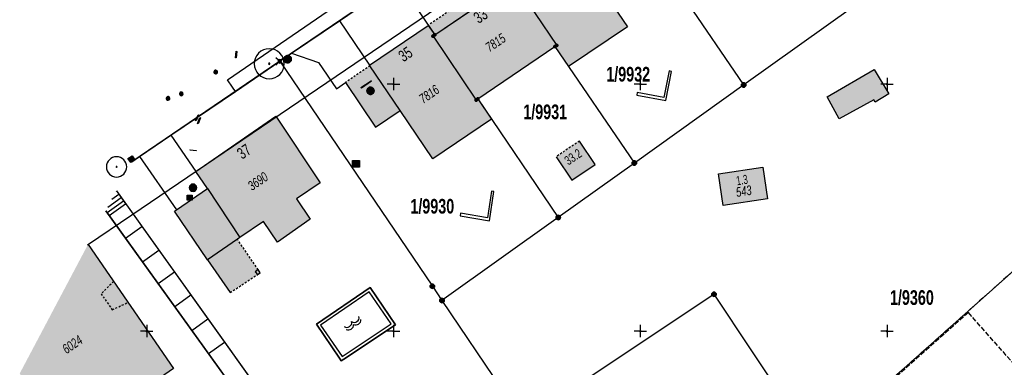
# Model space of a CAD drawing. Header units: metres. Extents: x 2695560 to 2696939, y 1260491 to 1262050.
# Tile 792 of 1005: x 2695813 to 2695913, y 1261446 to 1261481. Entities that reach past the tile are written whole.
import ezdxf

# ---------------------------------------------------------------- set-up
doc = ezdxf.new("R2010")
doc.units = ezdxf.units.M
for name, pattern in [('AUSGEZOGEN', [0]), ('STRICHLINIE_S4', [0.66, 0.5, -0.16]), ('VERDECKT2_S2', [0.36, 0.2, -0.16])]:
    doc.linetypes.add(name, pattern=pattern)
for name, color, linetype in [('XR$1$AV_Flächen (EO)', 7, 'AUSGEZOGEN'), ('XR$1$AV_Gebäudeflächen (BB)', 7, 'AUSGEZOGEN'), ('XR$1$AV_Gebäudeflächen (EO)', 7, 'AUSGEZOGEN'), ('XR$1$AV_Grenzpunkte', 7, 'AUSGEZOGEN'), ('XR$1$AV_Grundstück-Nr.', 7, 'AUSGEZOGEN'), ('XR$1$AV_Haus-Nr.', 7, 'AUSGEZOGEN'), ('XR$1$AV_Koordinatennetzpunkte', 7, 'AUSGEZOGEN'), ('XR$1$AV_Linien (BB)', 7, 'AUSGEZOGEN'), ('XR$1$AV_Linien (EO)', 7, 'AUSGEZOGEN'), ('XR$1$AV_Proj. Gebäude', 7, 'AUSGEZOGEN'), ('XR$1$AV_Selbst. und dauerne Rechte', 7, 'AUSGEZOGEN'), ('XR$1$AV_Symbole (BB)', 7, 'AUSGEZOGEN'), ('XR$1$AV_Versicherung-Nr.', 7, 'AUSGEZOGEN'), ('XR$1$AW_LK_Schachtdeckel', 24, 'AUSGEZOGEN'), ('XR$1$AW_LK_Zwischenpunkt', 24, 'AUSGEZOGEN'), ('XR$1$GA_LK_Absperrarmatur', 32, 'AUSGEZOGEN'), ('XR$1$GR_Baum', 94, 'AUSGEZOGEN'), ('XR$1$Liegenschaftsgrenzen', 7, 'AUSGEZOGEN'), ('XR$1$PFAV', 255, 'AUSGEZOGEN'), ('XR$1$PFAW', 255, 'AUSGEZOGEN'), ('XR$1$PFGA', 255, 'AUSGEZOGEN'), ('XR$1$PFWA', 255, 'AUSGEZOGEN'), ('XR$1$PFWFM', 255, 'AUSGEZOGEN'), ('XR$1$RP_Abstandslinie', 7, 'AUSGEZOGEN'), ('XR$1$TV_LK_KNOTEN', 92, 'AUSGEZOGEN'), ('XR$1$WA_LK_Absperrarmatur', 171, 'AUSGEZOGEN'), ('XR$1$WA_LK_Hydrant', 171, 'AUSGEZOGEN'), ('XR$1$WA_LK_Rohrleitungsteil', 171, 'AUSGEZOGEN')]:
    doc.layers.add(name, color=color, linetype=linetype)
doc.styles.add('ARIAL', font='arial.ttf')

# ---------------------------------------------------------------- blocks, each defined once
blk = doc.blocks.new('COMPLEXOBJECT_87')
at = {"layer": 'XR$1$AV_Linien (BB)', "color": 7, "linetype": 'AUSGEZOGEN', "transparency": 33554687}
blk.add_lwpolyline([(5833.979, 11474.265), (5833.675, 11474.71), (5833.189, 11475.422), (5891.356, 11515.318)], dxfattribs=at)
blk = doc.blocks.new('COMPLEXOBJECT_1158')
at = {"layer": 'XR$1$AV_Selbst. und dauerne Rechte', "color": 255, "linetype": 'AUSGEZOGEN', "transparency": 33554687}
blk.add_lwpolyline([(6016.701, 11433.606), (5975.806, 11479.627), (5954.947, 11461.091), (5938.808, 11479.253), (5892.763, 11438.254)], dxfattribs=at)
blk = doc.blocks.new('COMPLEXOBJECT_1159')
at = {"layer": 'XR$1$AV_Selbst. und dauerne Rechte', "color": 7, "linetype": 'STRICHLINIE_S4', "transparency": 33554687}
blk.add_lwpolyline([(6016.701, 11433.606), (5975.806, 11479.627), (5954.947, 11461.091), (5938.808, 11479.253), (5892.763, 11438.254)], dxfattribs=at)
blk = doc.blocks.new('BAV2039')
at = {"color": 7, "transparency": 33554687}
for centre, radius, start, end in [((-0.225, 0.24375), 0.24375, 202.619865, 337.380135), ((0.225, 0.24375), 0.24375, 202.619865, 337.380135), ((-0.225, 0.115), 0.265, 211.890792, 328.109208), ((0.225, 0.115), 0.265, 211.890792, 328.109208)]:
    blk.add_arc(centre, radius, start, end, dxfattribs=at)
blk = doc.blocks.new('BAV15')
at = {"layer": 'XR$1$PFAV', "transparency": 33554687}
blk.add_hatch(color=7, dxfattribs=at).paths.add_polyline_path([(0.5, 0), (0.49, 0.1), (0.46, 0.2), (0.41, 0.29), (0.34, 0.36), (0.26, 0.42), (0.17, 0.47), (0.08, 0.49), (-0.03, 0.5), (-0.13, 0.48), (-0.22, 0.45), (-0.31, 0.4), (-0.38, 0.33), (-0.44, 0.24), (-0.48, 0.15), (-0.5, 0.05), (-0.5, -0.05), (-0.48, -0.15), (-0.44, -0.24), (-0.38, -0.33), (-0.31, -0.4), (-0.22, -0.45), (-0.13, -0.48), (-0.03, -0.5), (0.08, -0.49), (0.17, -0.47), (0.26, -0.42), (0.34, -0.36), (0.41, -0.29), (0.46, -0.2), (0.49, -0.1)])
at = {"color": 7, "transparency": 33554687}
for start, end in [(90, 270), (270, 90)]:
    blk.add_arc((0, 0), 0.5, start, end, dxfattribs=at)
at = {"layer": 'XR$1$PFAV', "transparency": 33554687}
blk.add_circle((0, 0), 0.5, dxfattribs=at)
blk = doc.blocks.new('BWAV19')
at = {"layer": 'XR$1$PFAV', "transparency": 33554687}
blk.add_hatch(color=7, dxfattribs=at).paths.add_polyline_path([(0, 0.24), (-0.02, 0.24), (-0.05, 0.24), (-0.07, 0.23), (-0.09, 0.22), (-0.12, 0.21), (-0.14, 0.2), (-0.16, 0.18), (-0.17, 0.17), (-0.19, 0.15), (-0.2, 0.13), (-0.22, 0.11), (-0.23, 0.08), (-0.23, 0.06), (-0.24, 0.04), (-0.24, 0.01), (-0.24, -0.01), (-0.24, -0.04), (-0.23, -0.06), (-0.23, -0.08), (-0.22, -0.11), (-0.2, -0.13), (-0.19, -0.15), (-0.17, -0.17), (-0.16, -0.18), (-0.14, -0.2), (-0.12, -0.21), (-0.09, -0.22), (-0.07, -0.23), (-0.05, -0.24), (-0.02, -0.24), (0, -0.24), (0.02, -0.24), (0.05, -0.24), (0.07, -0.23), (0.09, -0.22), (0.12, -0.21), (0.14, -0.2), (0.16, -0.18), (0.17, -0.17), (0.19, -0.15), (0.2, -0.13), (0.22, -0.11), (0.23, -0.08), (0.23, -0.06), (0.24, -0.04), (0.24, -0.01), (0.24, 0.01), (0.24, 0.04), (0.23, 0.06), (0.23, 0.08), (0.22, 0.11), (0.2, 0.13), (0.19, 0.15), (0.17, 0.17), (0.16, 0.18), (0.14, 0.2), (0.12, 0.21), (0.09, 0.22), (0.07, 0.23), (0.05, 0.24), (0.02, 0.24)])
at = {"color": 7, "transparency": 33554687}
for p, q in [((-0.5, 0.5), (-0.17, 0.17)), ((0.17, 0.17), (0.5, 0.5)), ((-0.5, -0.5), (-0.17, -0.17)), ((0.17, -0.17), (0.5, -0.5))]:
    blk.add_line(p, q, dxfattribs=at)
for start, end in [(90, 270), (270, 90)]:
    blk.add_arc((0, 0), 0.24, start, end, dxfattribs=at)
blk = doc.blocks.new('BWAV20')
at = {"true_color": 0x000000, "transparency": 33554687}
blk.add_hatch(color=18, dxfattribs=at).paths.add_polyline_path([(0.17, 0), (0.16, 0.03), (0.15, 0.07), (0.14, 0.1), (0.11, 0.12), (0.09, 0.14), (0.06, 0.16), (0.03, 0.16), (-0.01, 0.17), (-0.04, 0.16), (-0.07, 0.15), (-0.1, 0.13), (-0.13, 0.11), (-0.15, 0.08), (-0.16, 0.05), (-0.17, 0.02), (-0.17, -0.02), (-0.16, -0.05), (-0.15, -0.08), (-0.13, -0.11), (-0.1, -0.13), (-0.07, -0.15), (-0.04, -0.16), (-0.01, -0.17), (0.03, -0.16), (0.06, -0.16), (0.09, -0.14), (0.11, -0.12), (0.14, -0.1), (0.15, -0.07), (0.16, -0.03)])
at = {"layer": 'XR$1$PFAV', "transparency": 33554687}
blk.add_hatch(color=7, dxfattribs=at).paths.add_polyline_path([(0.5, 0), (0.49, 0.1), (0.46, 0.2), (0.41, 0.29), (0.34, 0.36), (0.26, 0.42), (0.17, 0.47), (0.08, 0.49), (-0.03, 0.5), (-0.13, 0.48), (-0.22, 0.45), (-0.31, 0.4), (-0.38, 0.33), (-0.44, 0.24), (-0.48, 0.15), (-0.5, 0.05), (-0.5, -0.05), (-0.48, -0.15), (-0.44, -0.24), (-0.38, -0.33), (-0.31, -0.4), (-0.22, -0.45), (-0.13, -0.48), (-0.03, -0.5), (0.08, -0.49), (0.17, -0.47), (0.26, -0.42), (0.34, -0.36), (0.41, -0.29), (0.46, -0.2), (0.49, -0.1)])
blk = doc.blocks.new('BAV2041')
at = {"color": 7, "transparency": 33554687}
for p, q in [((-0.05, 0), (-0.5, 0)), ((0, 0.5), (0, 0.05)), ((0.05, 0), (0.5, 0)), ((0, -0.05), (0, -0.5))]:
    blk.add_line(p, q, dxfattribs=at)
blk.add_circle((0, 0), 0.05, dxfattribs=at)
for start, end in [(90, 270), (270, 90)]:
    blk.add_arc((0, 0), 0.05, start, end, dxfattribs=at)
blk = doc.blocks.new('COMPLEXOBJECT_1455')
at = {"layer": 'XR$1$RP_Abstandslinie', "color": 7, "linetype": 'AUSGEZOGEN', "transparency": 33554687}
blk.add_lwpolyline([(5887.89, 11505.42), (5855.44, 11483.41), (5823.49, 11461.74), (5819.012, 11458.703)], dxfattribs=at)
blk = doc.blocks.new('WBGR1')
at = {"color": 94, "transparency": 33554687}
for radius, start, end in [(1, 90, 270), (1, 270, 90), (0.05, 90, 270), (0.05, 270, 90)]:
    blk.add_arc((0, 0), radius, start, end, dxfattribs=at)
blk = doc.blocks.new('BAW2092')
at = {"true_color": 0x000000, "transparency": 33554687}
blk.add_hatch(color=18, dxfattribs=at).paths.add_polyline_path([(-0.03, 0.5), (-0.03, -0.5), (0.03, -0.5), (0.03, 0.5)])
at = {"transparency": 33554687}
blk.add_lwpolyline([(-0.03, 0.5), (0.03, 0.5), (0.03, -0.5), (-0.03, -0.5), (-0.03, 0.5)], close=True, dxfattribs=at)
blk = doc.blocks.new('BAW2082')
at = {"layer": 'XR$1$PFAW', "transparency": 33554687}
blk.add_hatch(color=7, dxfattribs=at).paths.add_polyline_path([(0.51, 0), (0.5, 0.1), (0.47, 0.19), (0.42, 0.28), (0.35, 0.36), (0.27, 0.42), (0.18, 0.47), (0.08, 0.49), (-0.02, 0.5), (-0.12, 0.48), (-0.21, 0.45), (-0.3, 0.39), (-0.37, 0.32), (-0.43, 0.24), (-0.47, 0.15), (-0.49, 0.05), (-0.49, -0.05), (-0.47, -0.15), (-0.43, -0.25), (-0.37, -0.33), (-0.3, -0.4), (-0.21, -0.45), (-0.12, -0.49), (-0.02, -0.5), (0.08, -0.5), (0.18, -0.47), (0.27, -0.43), (0.35, -0.37), (0.42, -0.29), (0.47, -0.2), (0.5, -0.1)])
at = {"transparency": 33554687}
for start, end in [(91.1948, 268.8052), (268.8052, 91.1948)]:
    blk.add_arc((0.01, 0), 0.5, start, end, dxfattribs=at)
at = {"layer": 'XR$1$PFAW', "transparency": 33554687}
blk.add_circle((0.01, 0), 0.5, dxfattribs=at)
blk = doc.blocks.new('BAW2089')
at = {"layer": 'XR$1$PFAW', "transparency": 33554687}
blk.add_hatch(color=7, dxfattribs=at).paths.add_polyline_path([(-0.5, 0.5), (-0.5, -0.5), (0.5, -0.5), (0.5, 0.5)])
at = {"transparency": 33554687}
blk.add_lwpolyline([(-0.5, 0.5), (0.5, 0.5), (0.5, -0.5), (-0.5, -0.5), (-0.5, 0.5)], close=True, dxfattribs=at)
at = {"layer": 'XR$1$PFAW', "transparency": 33554687}
blk.add_lwpolyline([(-0.5, 0.5), (0.5, 0.5), (0.5, -0.5), (-0.5, -0.5), (-0.5, 0.5)], close=True, dxfattribs=at)
blk = doc.blocks.new('BAW2090')
at = {"layer": 'XR$1$PFAW', "lineweight": 25, "transparency": 33554687}
blk.add_hatch(color=7, dxfattribs=at).paths.add_polyline_path([(0.5, 0), (0.49, 0.1), (0.46, 0.2), (0.41, 0.29), (0.34, 0.36), (0.26, 0.42), (0.17, 0.47), (0.08, 0.49), (-0.03, 0.5), (-0.13, 0.48), (-0.22, 0.45), (-0.31, 0.4), (-0.38, 0.33), (-0.44, 0.24), (-0.48, 0.15), (-0.5, 0.05), (-0.5, -0.05), (-0.48, -0.15), (-0.44, -0.24), (-0.38, -0.33), (-0.31, -0.4), (-0.22, -0.45), (-0.13, -0.48), (-0.03, -0.5), (0.08, -0.49), (0.17, -0.47), (0.26, -0.42), (0.34, -0.36), (0.41, -0.29), (0.46, -0.2), (0.49, -0.1)])
at = {"lineweight": 25, "transparency": 33554687}
for p, q in [((-0.18, 0.47), (-0.18, -0.47)), ((0.18, 0.47), (0.18, -0.47))]:
    blk.add_line(p, q, dxfattribs=at)
for start, end in [(90, 180), (180, 270), (0, 90), (270, 0)]:
    blk.add_arc((0, 0), 0.5, start, end, dxfattribs=at)
blk = doc.blocks.new('BWA2013')
at = {"true_color": 0x000000, "transparency": 33554687}
blk.add_hatch(color=18, dxfattribs=at).paths.add_polyline_path([(-0.29, -0.41), (0.35, 0.36), (0.29, 0.41), (-0.35, -0.36)])
at = {"transparency": 33554687}
blk.add_lwpolyline([(-0.29, -0.41), (-0.35, -0.36), (0.29, 0.41), (0.35, 0.36), (-0.29, -0.41)], close=True, dxfattribs=at)
blk = doc.blocks.new('BWA2009')
at = {"true_color": 0x000000, "transparency": 33554687}
blk.add_hatch(color=18, dxfattribs=at).paths.add_polyline_path([(0.33, 0), (0.33, 0.07), (0.31, 0.13), (0.27, 0.19), (0.23, 0.24), (0.18, 0.28), (0.12, 0.31), (0.05, 0.33), (-0.02, 0.33), (-0.08, 0.32), (-0.15, 0.3), (-0.2, 0.26), (-0.25, 0.22), (-0.29, 0.16), (-0.32, 0.1), (-0.33, 0.03), (-0.33, -0.03), (-0.32, -0.1), (-0.29, -0.16), (-0.25, -0.22), (-0.2, -0.26), (-0.15, -0.3), (-0.08, -0.32), (-0.02, -0.33), (0.05, -0.33), (0.12, -0.31), (0.18, -0.28), (0.23, -0.24), (0.27, -0.19), (0.31, -0.13), (0.33, -0.07)])
at = {"layer": 'XR$1$PFWA', "transparency": 33554687}
blk.add_hatch(color=7, dxfattribs=at).paths.add_polyline_path([(0.5, 0), (0.49, 0.1), (0.46, 0.2), (0.41, 0.29), (0.34, 0.36), (0.26, 0.42), (0.17, 0.47), (0.08, 0.49), (-0.03, 0.5), (-0.13, 0.48), (-0.22, 0.45), (-0.31, 0.4), (-0.38, 0.33), (-0.44, 0.24), (-0.48, 0.15), (-0.5, 0.05), (-0.5, -0.05), (-0.48, -0.15), (-0.44, -0.24), (-0.38, -0.33), (-0.31, -0.4), (-0.22, -0.45), (-0.13, -0.48), (-0.03, -0.5), (0.08, -0.49), (0.17, -0.47), (0.26, -0.42), (0.34, -0.36), (0.41, -0.29), (0.46, -0.2), (0.49, -0.1)])
at = {"transparency": 33554687}
blk.add_circle((0, 0), 0.333, dxfattribs=at)
for start, end in [(90, 180), (180, 270), (0, 90), (270, 0)]:
    blk.add_arc((0, 0), 0.5, start, end, dxfattribs=at)
at = {"layer": 'XR$1$PFWA', "transparency": 33554687}
blk.add_circle((0, 0), 0.5, dxfattribs=at)
blk = doc.blocks.new('BWA965')
at = {"layer": 'XR$1$PFWA', "transparency": 33554687}
blk.add_hatch(color=7, dxfattribs=at).paths.add_polyline_path([(0, 0.5), (-0.05, 0.5), (-0.1, 0.49), (-0.15, 0.48), (-0.2, 0.46), (-0.24, 0.44), (-0.29, 0.41), (-0.33, 0.38), (-0.36, 0.34), (-0.4, 0.31), (-0.42, 0.26), (-0.45, 0.22), (-0.47, 0.17), (-0.48, 0.13), (-0.49, 0.08), (-0.5, 0.03), (-0.5, -0.03), (-0.49, -0.08), (-0.48, -0.13), (-0.47, -0.17), (-0.45, -0.22), (-0.42, -0.26), (-0.4, -0.31), (-0.36, -0.34), (-0.33, -0.38), (-0.29, -0.41), (-0.24, -0.44), (-0.2, -0.46), (-0.15, -0.48), (-0.1, -0.49), (-0.05, -0.5), (0, -0.5), (0.05, -0.5), (0.1, -0.49), (0.15, -0.48), (0.2, -0.46), (0.24, -0.44), (0.29, -0.41), (0.33, -0.38), (0.36, -0.34), (0.4, -0.31), (0.42, -0.26), (0.45, -0.22), (0.47, -0.17), (0.48, -0.13), (0.49, -0.08), (0.5, -0.03), (0.5, 0.03), (0.49, 0.08), (0.48, 0.13), (0.47, 0.17), (0.45, 0.22), (0.42, 0.26), (0.4, 0.31), (0.36, 0.34), (0.33, 0.38), (0.29, 0.41), (0.24, 0.44), (0.2, 0.46), (0.15, 0.48), (0.1, 0.49), (0.05, 0.5)])
at = {"transparency": 33554687}
blk.add_line((0, 0.5), (0, -0.5), dxfattribs=at)
for start, end in [(90, 270), (270, 90)]:
    blk.add_arc((0, 0), 0.5, start, end, dxfattribs=at)
blk = doc.blocks.new('BGA2012')
at = {"layer": 'XR$1$PFGA', "transparency": 33554687}
blk.add_hatch(color=7, dxfattribs=at).paths.add_polyline_path([(0.35, -0.35), (0.42, -0.28), (0.46, -0.19), (0.49, -0.09), (0.5, 0.01), (0.49, 0.11), (0.45, 0.21), (0.4, 0.3), (0.34, 0.37), (0.25, 0.43), (0.16, 0.47), (0.06, 0.5), (-0.04, 0.5), (-0.14, 0.48), (-0.23, 0.44), (-0.32, 0.39), (-0.39, 0.32), (-0.44, 0.23), (-0.48, 0.14), (-0.5, 0.04), (-0.5, -0.06), (-0.47, -0.16), (-0.43, -0.25), (-0.37, -0.34), (-0.3, -0.4), (-0.21, -0.45), (-0.11, -0.49), (-0.01, -0.5), (0.09, -0.49), (0.19, -0.46), (0.28, -0.42)])
at = {"color": 32, "transparency": 33554687}
blk.add_line((0.35, 0.35), (-0.35, -0.35), dxfattribs=at)
for start, end in [(45, 225), (225, 45)]:
    blk.add_arc((0, 0), 0.5, start, end, dxfattribs=at)
blk = doc.blocks.new('BTV1')
at = {"layer": 'XR$1$PFWFM', "transparency": 33554687}
blk.add_hatch(color=7, dxfattribs=at).paths.add_polyline_path([(-0.5, 0.5), (-0.5, -0.5), (0.5, -0.5), (0.5, 0.5)])
at = {"color": 92, "transparency": 33554687}
for p, q in [((-0.22, 0.32), (-0.22, -0.3)), ((-0.21, -0.05), (0.23, 0.31)), ((-0.16, 0), (0.19, -0.28))]:
    blk.add_line(p, q, dxfattribs=at)
blk.add_polyline3d([(-0.5, 0.5, 0.99), (0.5, 0.5, 0.99), (0.5, -0.5, 0.99), (-0.5, -0.5, 0.99)], close=True, dxfattribs=at)

msp = doc.modelspace()

# ---------------------------------------------------------------- hatches: boundary and pattern name
at = {"transparency": 33554687}
msp.add_hatch(color=7, dxfattribs=at).paths.add_polyline_path([(2695853.139, 1261474.791), (2695853.51, 1261474.245), (2695860.547, 1261479.031), (2695860.176, 1261479.577)])
at = {"layer": 'XR$1$AV_Gebäudeflächen (BB)', "true_color": 0xd2d2d2, "transparency": 33554687}
for points in [[(2695871.348, 1261485.531), (2695868.274, 1261490.057), (2695868.235, 1261490.114), (2695862.304, 1261486.08), (2695862.962, 1261485.113), (2695863.135, 1261485.231), (2695867.504, 1261478.734), (2695867.33, 1261478.616), (2695868.711, 1261476.592), (2695874.677, 1261480.63)], [(2695867.33, 1261478.616), (2695867.504, 1261478.734), (2695863.135, 1261485.231), (2695862.962, 1261485.113), (2695855.147, 1261479.798), (2695854.974, 1261479.68), (2695859.347, 1261473.201), (2695859.521, 1261473.319)], [(2695848.55, 1261476.726), (2695848.589, 1261476.668), (2695851.654, 1261472.137), (2695854.957, 1261467.255), (2695860.907, 1261471.275), (2695859.521, 1261473.319), (2695859.347, 1261473.201), (2695854.974, 1261479.68), (2695855.147, 1261479.798), (2695854.489, 1261480.765)], [(2695896.115, 1261471.315), (2695899.621, 1261473.24), (2695899.776, 1261472.983), (2695901.162, 1261473.819), (2695899.666, 1261476.292), (2695894.913, 1261473.511)], [(2695830.933, 1261465.959), (2695832.114, 1261464.232), (2695828.985, 1261462.092), (2695828.778, 1261461.95), (2695832.141, 1261457.035), (2695835.16, 1261459.101), (2695835.408, 1261459.27), (2695837.784, 1261460.895), (2695839.201, 1261458.823), (2695842.535, 1261461.141), (2695841.135, 1261463.188), (2695843.546, 1261464.837), (2695839.039, 1261471.557)], [(2695884.374, 1261462.523), (2695888.871, 1261463.217), (2695888.377, 1261466.419), (2695883.88, 1261465.725)], [(2695820.006, 1261458.559), (2695813.098, 1261445.514), (2695817.889, 1261438.574), (2695821.379, 1261440.983), (2695820.743, 1261441.904), (2695824.537, 1261444.523), (2695825.168, 1261443.608), (2695828.683, 1261446.034), (2695820.027, 1261458.573)]]:
    msp.add_hatch(color=254, dxfattribs=at).paths.add_polyline_path(points)
at = {"layer": 'XR$1$AV_Gebäudeflächen (EO)', "true_color": 0xebebeb, "transparency": 33554687}
for points in [[(2695855.147, 1261479.798), (2695862.962, 1261485.113), (2695862.304, 1261486.08), (2695854.489, 1261480.765)], [(2695849.161, 1261470.451), (2695851.654, 1261472.137), (2695848.589, 1261476.668), (2695846.103, 1261474.969)], [(2695869.03, 1261465.103), (2695871.389, 1261466.687), (2695869.803, 1261469.051), (2695867.444, 1261467.467)], [(2695834.416, 1261453.709), (2695837.475, 1261455.717), (2695835.16, 1261459.101), (2695832.141, 1261457.035)]]:
    msp.add_hatch(color=7, dxfattribs=at).paths.add_polyline_path(points)

# ---------------------------------------------------------------- linework, layer by layer
at = {"layer": 'XR$1$AV_Flächen (EO)', "color": 7, "linetype": 'VERDECKT2_S2', "transparency": 33554687}
for p, q in [((2695862.304, 1261486.08), (2695854.489, 1261480.765)), ((2695848.589, 1261476.668), (2695846.103, 1261474.969)), ((2695869.803, 1261469.051), (2695867.444, 1261467.467))]:
    msp.add_line(p, q, dxfattribs=at)
at = {"layer": 'XR$1$AV_Flächen (EO)', "color": 7, "linetype": 'AUSGEZOGEN', "transparency": 33554687}
for p, q in [((2695854.489, 1261480.765), (2695855.147, 1261479.798)), ((2695846.103, 1261474.969), (2695849.161, 1261470.451)), ((2695867.444, 1261467.467), (2695869.03, 1261465.103))]:
    msp.add_line(p, q, dxfattribs=at)
for points in [[(2695855.147, 1261479.798), (2695862.962, 1261485.113), (2695862.304, 1261486.08)], [(2695849.161, 1261470.451), (2695851.654, 1261472.137), (2695848.589, 1261476.668)], [(2695869.03, 1261465.103), (2695871.389, 1261466.687), (2695869.803, 1261469.051)], [(2695835.16, 1261459.101), (2695832.141, 1261457.035), (2695834.416, 1261453.709)]]:
    msp.add_lwpolyline(points, dxfattribs=at)
for points in [[(2695878.893, 1261476.149), (2695878.37, 1261473.461), (2695875.671, 1261473.957), (2695875.626, 1261473.711), (2695878.568, 1261473.17), (2695879.138, 1261476.101), (2695878.893, 1261476.149)], [(2695861.15, 1261463.949), (2695860.903, 1261463.987), (2695860.489, 1261461.265), (2695857.774, 1261461.734), (2695857.731, 1261461.488), (2695860.698, 1261460.975), (2695861.15, 1261463.949)], [(2695845.679, 1261446.811), (2695845.929, 1261446.977), (2695851.164, 1261450.457), (2695848.597, 1261454.213), (2695843.173, 1261450.504), (2695845.511, 1261447.059), (2695845.679, 1261446.811)], [(2695848.519, 1261453.796), (2695843.589, 1261450.425), (2695845.76, 1261447.225), (2695850.745, 1261450.538), (2695848.519, 1261453.796)]]:
    msp.add_lwpolyline(points, close=True, dxfattribs=at)
at = {"layer": 'XR$1$AV_Flächen (EO)', "color": 7, "linetype": 'VERDECKT2_S2', "transparency": 33554687}
msp.add_lwpolyline([(2695834.416, 1261453.709), (2695837.475, 1261455.717), (2695835.16, 1261459.101)], dxfattribs=at)
at = {"layer": 'XR$1$AV_Linien (BB)', "color": 7, "linetype": 'AUSGEZOGEN', "transparency": 33554687}
for p, q in [((2695845.486, 1261481.227), (2695865.188, 1261494.6)), ((2695855.147, 1261479.798), (2695862.962, 1261485.113)), ((2695840.642, 1261477.939), (2695845.486, 1261481.227)), ((2695845.486, 1261481.227), (2695848.55, 1261476.726)), ((2695848.55, 1261476.726), (2695854.489, 1261480.765)), ((2695854.489, 1261480.765), (2695855.147, 1261479.798)), ((2695859.521, 1261473.319), (2695867.33, 1261478.616)), ((2695867.33, 1261478.616), (2695868.711, 1261476.592)), ((2695828.408, 1261469.636), (2695834.949, 1261474.075)), ((2695859.521, 1261473.319), (2695860.907, 1261471.275)), ((2695825.245, 1261467.489), (2695828.408, 1261469.636)), ((2695828.408, 1261469.636), (2695830.933, 1261465.959)), ((2695824.45, 1261466.949), (2695825.245, 1261467.489)), ((2695825.245, 1261467.489), (2695828.985, 1261462.092))]:
    msp.add_line(p, q, dxfattribs=at)
for points in [[(2695862.962, 1261485.113), (2695863.135, 1261485.231), (2695867.504, 1261478.734), (2695867.33, 1261478.616)], [(2695871.348, 1261485.531), (2695874.677, 1261480.63), (2695868.711, 1261476.592)], [(2695855.147, 1261479.798), (2695854.974, 1261479.68), (2695859.347, 1261473.201), (2695859.521, 1261473.319)], [(2695834.949, 1261474.075), (2695839.45, 1261477.13), (2695840.642, 1261477.939)], [(2695840.642, 1261477.939), (2695843.37, 1261476.996), (2695845.209, 1261474.327), (2695846.103, 1261474.969), (2695849.161, 1261470.451), (2695851.654, 1261472.137)], [(2695851.654, 1261472.137), (2695848.589, 1261476.668), (2695848.55, 1261476.726)], [(2695830.933, 1261465.959), (2695839.039, 1261471.557), (2695843.546, 1261464.837), (2695841.135, 1261463.188), (2695842.535, 1261461.141), (2695839.201, 1261458.823), (2695837.784, 1261460.895), (2695835.408, 1261459.27), (2695835.16, 1261459.101), (2695832.141, 1261457.035), (2695828.778, 1261461.95), (2695828.985, 1261462.092)], [(2695860.907, 1261471.275), (2695854.957, 1261467.255), (2695851.654, 1261472.137)], [(2695828.985, 1261462.092), (2695832.114, 1261464.232), (2695830.933, 1261465.959)], [(2695822.895, 1261464.015), (2695846.46, 1261431.08), (2695852.217, 1261422.928), (2695859.301, 1261408.34)], [(2695857.493, 1261407.477), (2695850.52, 1261421.91), (2695844.66, 1261430.27), (2695821.822, 1261461.988)], [(2695820.006, 1261458.559), (2695820.027, 1261458.573), (2695828.683, 1261446.034), (2695825.168, 1261443.608), (2695824.537, 1261444.523), (2695820.743, 1261441.904), (2695821.379, 1261440.983), (2695817.889, 1261438.574)]]:
    msp.add_lwpolyline(points, dxfattribs=at)
for points in [[(2695896.115, 1261471.315), (2695894.913, 1261473.511), (2695899.666, 1261476.292), (2695901.162, 1261473.819), (2695899.776, 1261472.983), (2695899.621, 1261473.24), (2695896.115, 1261471.315)], [(2695884.374, 1261462.523), (2695883.88, 1261465.725), (2695888.377, 1261466.419), (2695888.871, 1261463.217), (2695884.374, 1261462.523)], [(2695845.679, 1261446.811), (2695851.164, 1261450.457), (2695848.597, 1261454.213), (2695843.173, 1261450.504), (2695845.679, 1261446.811)]]:
    msp.add_lwpolyline(points, close=True, dxfattribs=at)
at = {"layer": 'XR$1$AV_Linien (EO)', "color": 7, "linetype": 'AUSGEZOGEN', "transparency": 33554687}
for p, q in [((2695832.114, 1261464.232), (2695835.408, 1261459.27)), ((2695822.019, 1261462.36), (2695823.38, 1261463.337)), ((2695822.443, 1261463.161), (2695823.146, 1261463.665)), ((2695822.867, 1261463.96), (2695822.911, 1261463.992)), ((2695822.895, 1261464.014), (2695823.831, 1261462.707)), ((2695821.948, 1261461.813), (2695823.615, 1261463.009)), ((2695822.164, 1261461.514), (2695823.831, 1261462.707)), ((2695821.822, 1261461.988), (2695822.164, 1261461.514)), ((2695823.823, 1261459.209), (2695825.484, 1261460.397)), ((2695825.553, 1261456.807), (2695827.206, 1261457.99)), ((2695827.13, 1261454.616), (2695828.777, 1261455.794)), ((2695828.802, 1261452.295), (2695830.441, 1261453.468)), ((2695830.537, 1261449.884), (2695832.17, 1261451.053)), ((2695832.232, 1261447.531), (2695833.857, 1261448.694))]:
    msp.add_line(p, q, dxfattribs=at)
for points in [[(2695836.947, 1261455.816), (2695837.192, 1261455.531), (2695837.475, 1261455.717), (2695837.261, 1261456.03), (2695836.947, 1261455.816)], [(2695845.679, 1261446.811), (2695845.511, 1261447.059), (2695843.173, 1261450.504), (2695848.597, 1261454.213), (2695851.164, 1261450.457), (2695845.929, 1261446.977), (2695845.679, 1261446.811)]]:
    msp.add_lwpolyline(points, close=True, dxfattribs=at)
at = {"layer": 'XR$1$AV_Linien (EO)', "color": 7, "linetype": 'VERDECKT2_S2', "transparency": 33554687}
msp.add_lwpolyline([(2695822.615, 1261454.824), (2695821.343, 1261453.587), (2695822.478, 1261451.977), (2695824.07, 1261452.717)], dxfattribs=at)
at = {"layer": 'XR$1$AV_Proj. Gebäude', "color": 8, "linetype": 'STRICHLINIE_S4', "transparency": 33554687}
msp.add_lwpolyline([(2695909.21, 1261451.681), (2695901.128, 1261444.502), (2695919.186, 1261424.175), (2695925.247, 1261429.559), (2695930.031, 1261424.178), (2695935.414, 1261428.96), (2695923.43, 1261442.45), (2695920.066, 1261439.461), (2695909.21, 1261451.681)], close=True, dxfattribs=at)
at = {"layer": 'XR$1$Liegenschaftsgrenzen', "color": 7, "linetype": 'AUSGEZOGEN', "transparency": 33554687}
for p, q in [((2695886.448, 1261474.726), (2695870.5, 1261498.205)), ((2695851.431, 1261485.262), (2695839.45, 1261477.13)), ((2695897.501, 1261482.615), (2695886.448, 1261474.726)), ((2695839.45, 1261477.13), (2695824.45, 1261466.949)), ((2695886.448, 1261474.726), (2695875.375, 1261466.823)), ((2695875.375, 1261466.823), (2695867.661, 1261461.317)), ((2695822.895, 1261464.015), (2695846.46, 1261431.08)), ((2695821.822, 1261461.988), (2695844.66, 1261430.27)), ((2695867.661, 1261461.317), (2695855.881, 1261452.909)), ((2695855.881, 1261452.909), (2695864.11, 1261440.7))]:
    msp.add_line(p, q, dxfattribs=at)
for points in [[(2695859.251, 1261490.57), (2695862.962, 1261485.113), (2695863.135, 1261485.231), (2695867.504, 1261478.734), (2695867.33, 1261478.616), (2695875.375, 1261466.823)], [(2695851.431, 1261485.262), (2695855.147, 1261479.798), (2695854.974, 1261479.68), (2695859.347, 1261473.201), (2695859.521, 1261473.319), (2695867.661, 1261461.317)], [(2695839.45, 1261477.13), (2695854.91, 1261454.35), (2695855.881, 1261452.909)], [(2695864.11, 1261440.7), (2695883.44, 1261453.54), (2695906.32, 1261419.14), (2695907.69, 1261418.85), (2695925.345, 1261392.27)]]:
    msp.add_lwpolyline(points, dxfattribs=at)

# ---------------------------------------------------------------- block references
at = {"layer": 'XR$1$AV_Grenzpunkte', "color": 7, "linetype": 'AUSGEZOGEN', "lineweight": -3, "transparency": 33554687}
for name, p, xscale, yscale in [('BWAV20', (2695854.974, 1261479.68), 0.3899999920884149, 0.3899999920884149), ('BWAV20', (2695855.147, 1261479.798), 0.3899999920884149, 0.3899999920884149), ('BWAV20', (2695867.33, 1261478.616), 0.3899999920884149, 0.3899999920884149), ('BWAV20', (2695867.504, 1261478.734), 0.3899999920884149, 0.3899999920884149), ('BWAV19', (2695839.45, 1261477.13), 0.7800000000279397, 0.7800000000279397), ('BAV15', (2695886.448, 1261474.726), 0.4549999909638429, 0.4549999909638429), ('BWAV20', (2695859.347, 1261473.201), 0.3899999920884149, 0.3899999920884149), ('BWAV20', (2695859.521, 1261473.319), 0.3899999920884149, 0.3899999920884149), ('BAV15', (2695875.375, 1261466.823), 0.4549999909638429, 0.4549999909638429), ('BAV15', (2695867.661, 1261461.317), 0.4549999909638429, 0.4549999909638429), ('BAV15', (2695854.91, 1261454.35), 0.4549999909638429, 0.4549999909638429), ('BAV15', (2695883.44, 1261453.54), 0.4549999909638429, 0.4549999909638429), ('BAV15', (2695855.881, 1261452.909), 0.4549999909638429, 0.4549999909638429)]:
    msp.add_blockref(name, p, dxfattribs=dict(at, xscale=xscale, yscale=yscale))
at = {"layer": 'XR$1$AV_Koordinatennetzpunkte', "color": 7, "linetype": 'AUSGEZOGEN', "lineweight": -3, "transparency": 33554687, "xscale": 1.25, "yscale": 1.25}
for p in [(2695850.97, 1261474.81), (2695875.97, 1261474.81), (2695900.97, 1261474.81), (2695825.97, 1261449.81), (2695850.97, 1261449.81), (2695875.97, 1261449.81), (2695900.97, 1261449.81)]:
    msp.add_blockref('BAV2041', p, dxfattribs=at)
at = {"layer": 'XR$1$AV_Linien (BB)', "color": 7, "linetype": 'AUSGEZOGEN', "lineweight": -3, "transparency": 33554687}
msp.add_blockref('COMPLEXOBJECT_87', (2690000.97, 1249999.81), dxfattribs=at)
at = {"layer": 'XR$1$AV_Selbst. und dauerne Rechte', "color": 255, "linetype": 'AUSGEZOGEN', "lineweight": -3, "transparency": 33554687}
msp.add_blockref('COMPLEXOBJECT_1158', (2690000.97, 1249999.81), dxfattribs=at)
at = {"layer": 'XR$1$AV_Selbst. und dauerne Rechte', "color": 7, "linetype": 'STRICHLINIE_S4', "lineweight": -3, "transparency": 33554687}
msp.add_blockref('COMPLEXOBJECT_1159', (2690000.97, 1249999.81), dxfattribs=at)
at = {"layer": 'XR$1$AV_Symbole (BB)', "color": 7, "linetype": 'AUSGEZOGEN', "lineweight": -3, "transparency": 33554687, "xscale": 1.999999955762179, "yscale": 1.999999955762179, "rotation": 34.2}
msp.add_blockref('BAV2039', (2695846.896, 1261450.522), dxfattribs=at)
at = {"layer": 'XR$1$AW_LK_Schachtdeckel', "color": 24, "linetype": 'AUSGEZOGEN', "lineweight": -3, "transparency": 33554687}
for name, p, xscale, yscale, rotation in [('BAW2082', (2695848.646, 1261474.131), 0.7499999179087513, 0.7499999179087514, 124.219482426), ('BAW2089', (2695824.414, 1261467.21), 0.5000000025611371, 0.5000000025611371, 33.74898905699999)]:
    msp.add_blockref(name, p, dxfattribs=dict(at, xscale=xscale, yscale=yscale, rotation=rotation))
for name, p, xscale, yscale in [('BAW2090', (2695830.657, 1261464.326), 0.7499999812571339, 0.7499999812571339), ('BAW2089', (2695830.322, 1261463.31), 0.5000000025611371, 0.5000000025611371)]:
    msp.add_blockref(name, p, dxfattribs=dict(at, xscale=xscale, yscale=yscale))
at = {"layer": 'XR$1$AW_LK_Zwischenpunkt', "color": 24, "linetype": 'AUSGEZOGEN', "lineweight": -3, "transparency": 33554687}
for p, xscale, yscale, rotation in [((2695848.207, 1261474.776), 1.24999998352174, 1.24999998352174, 124.220291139), ((2695830.66, 1261468.107), 0.624999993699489, 0.624999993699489, 82.042409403)]:
    msp.add_blockref('BAW2092', p, dxfattribs=dict(at, xscale=xscale, yscale=yscale, rotation=rotation))
at = {"layer": 'XR$1$GA_LK_Absperrarmatur', "color": 32, "linetype": 'AUSGEZOGEN', "lineweight": -3, "transparency": 33554687, "xscale": 0.3749999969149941, "yscale": 0.3749999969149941, "rotation": 130.086}
msp.add_blockref('BGA2012', (2695832.959, 1261476.043), dxfattribs=at)
at = {"layer": 'XR$1$GR_Baum', "color": 94, "linetype": 'AUSGEZOGEN', "lineweight": -3, "transparency": 33554687}
for p, xscale, yscale in [((2695838.381, 1261476.875), 1.523822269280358, 1.523822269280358), ((2695822.909, 1261466.435), 1.027451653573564, 1.027451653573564)]:
    msp.add_blockref('WBGR1', p, dxfattribs=dict(at, xscale=xscale, yscale=yscale))
at = {"layer": 'XR$1$RP_Abstandslinie', "color": 7, "linetype": 'AUSGEZOGEN', "lineweight": -3, "transparency": 33554687}
msp.add_blockref('COMPLEXOBJECT_1455', (2690000.97, 1249999.81), dxfattribs=at)
at = {"layer": 'XR$1$TV_LK_KNOTEN', "color": 92, "linetype": 'AUSGEZOGEN', "lineweight": -3, "transparency": 33554687, "xscale": 0.7000000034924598, "yscale": 0.7000000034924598}
msp.add_blockref('BTV1', (2695847.172, 1261466.74), dxfattribs=at)
at = {"layer": 'XR$1$WA_LK_Absperrarmatur', "color": 171, "linetype": 'AUSGEZOGEN', "lineweight": -3, "transparency": 33554687, "yscale": 0.3749999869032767}
for p, xscale, rotation in [((2695828.136, 1261473.362), 0.3749999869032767, 126.233488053), ((2695829.469, 1261473.827), 0.3749999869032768, 303.462136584)]:
    msp.add_blockref('BWA965', p, dxfattribs=dict(at, xscale=xscale, rotation=rotation))
at = {"layer": 'XR$1$WA_LK_Hydrant', "color": 171, "linetype": 'AUSGEZOGEN', "lineweight": -3, "transparency": 33554687, "xscale": 0.7499999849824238, "yscale": 0.7499999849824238, "rotation": 304.572753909}
msp.add_blockref('BWA2009', (2695840.243, 1261477.33), dxfattribs=at)
at = {"layer": 'XR$1$WA_LK_Rohrleitungsteil', "color": 171, "linetype": 'AUSGEZOGEN', "lineweight": -3, "transparency": 33554687}
for p, xscale, yscale, rotation in [((2695835.027, 1261477.811), 0.6499999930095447, 0.6499999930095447, 214.0667785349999), ((2695831.067, 1261471.409), 0.6499999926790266, 0.6499999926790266, 17.99999999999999), ((2695831.263, 1261471.113), 0.6499999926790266, 0.6499999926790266, 17.99999999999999)]:
    msp.add_blockref('BWA2013', p, dxfattribs=dict(at, xscale=xscale, yscale=yscale, rotation=rotation))

# ---------------------------------------------------------------- texts
at = {"layer": 'XR$1$AV_Grundstück-Nr.', "color": 7, "transparency": 33554687, "char_height": 1.48491, "attachment_point": 5, "style": 'ARIAL'}
for s, insert, width in [('\\A1;{\\fArial|i0|b1;\\H1.484908;\\W0.700000;\\C7;1/9932}\\P', (2695874.747, 1261475.799), 4.98214), ('\\A1;{\\fArial|i0|b1;\\H1.484908;\\W0.700000;\\C7;1/9931}\\P', (2695866.34, 1261471.986), 4.97324), ('\\A1;{\\fArial|i0|b1;\\H1.484908;\\W0.700000;\\C7;1/9930}\\P', (2695854.899, 1261462.43), 4.98214), ('\\A1;{\\fArial|i0|b1;\\H1.484908;\\W0.700000;\\C7;1/9360}\\P', (2695903.491, 1261453.187), 4.98214)]:
    msp.add_mtext(s, dxfattribs=dict(at, insert=insert, width=width))
at = {"layer": 'XR$1$AV_Haus-Nr.', "color": 7, "transparency": 33554687, "attachment_point": 2, "style": 'ARIAL'}
for s, insert, char_height, width, rotation in [('\\W0.70;33', (2695859.462, 1261482.212), 1.1621, 1.68109, 34.2198), ('\\W0.70;35', (2695851.852, 1261478.329), 1.1621, 1.68109, 34.2198), ('\\W0.70;37', (2695835.493, 1261468.468), 1.1621, 1.68109, 34.6293), ('\\W0.70;33.2', (2695868.907, 1261467.836), 0.92968, 2.10446, 33.8805), ('\\W0.64;1.3', (2695886.206, 1261465.569), 0.9297, 1.5135, 8.7678)]:
    msp.add_mtext(s, dxfattribs=dict(at, insert=insert, char_height=char_height, width=width, rotation=rotation))
at = {"layer": 'XR$1$AV_Versicherung-Nr.', "color": 7, "transparency": 33554687, "char_height": 0.96842, "attachment_point": 5, "style": 'ARIAL'}
for s, insert, width, rotation in [('\\A1;{\\fArial|i1|b0;\\H0.968418;\\W0.700000;\\C7;7815}\\P', (2695861.307, 1261479.009), 2.45636, 34.146), ('\\A1;{\\fArial|i1|b0;\\H0.968418;\\W0.700000;\\C7;7816}\\P', (2695854.576, 1261473.791), 2.45636, 34.7724), ('\\A1;{\\fArial|i1|b0;\\H0.968418;\\W0.700000;\\C7;3690}\\P', (2695837.231, 1261464.974), 2.46457, 34.3755), ('\\A1;{\\fArial|i1|b0;\\H0.968418;\\W0.700000;\\C7;543}\\P', (2695886.455, 1261463.975), 1.93301, 8.7678), ('\\A1;{\\fArial|i1|b0;\\H0.968418;\\W0.700000;\\C7;6024}\\P', (2695818.44, 1261448.451), 2.46457, 34.6176)]:
    msp.add_mtext(s, dxfattribs=dict(at, insert=insert, width=width, rotation=rotation))

doc.saveas('drawing.dxf')
